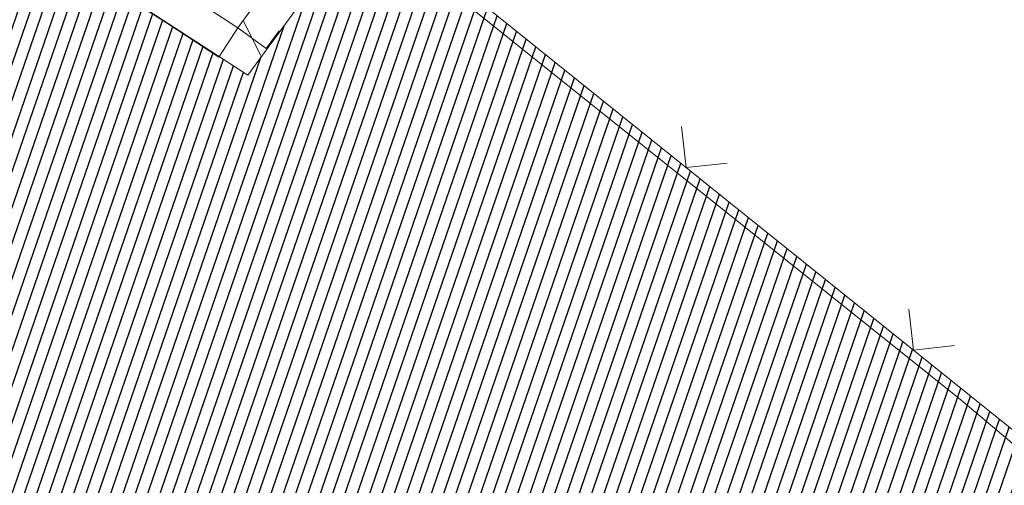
# Model space of a CAD drawing. Header units: metres. Extents: x 345144 to 348639, y 5629211 to 5635235.
# Tile 753 of 1056: x 346601 to 346618, y 5630708 to 5630716. Entities that reach past the tile are written whole.
import ezdxf

# ---------------------------------------------------------------- set-up
doc = ezdxf.new("R2010")
doc.units = ezdxf.units.M
doc.header["$MEASUREMENT"] = 0
for name, color, linetype in [('028 Geländeform', 7, 'Continuous'), ('081-083 Topographie', 7, 'Continuous'), ('AX Flurstück', 7, 'Continuous'), ('Definitionslinie', 7, 'Continuous')]:
    doc.layers.add(name, color=color, linetype=linetype)

msp = doc.modelspace()

# ---------------------------------------------------------------- hatches: boundary and pattern name
at = {"layer": '028 Geländeform', "true_color": 0xb27500}
h = msp.add_hatch(dxfattribs=at)
h.set_pattern_fill('_USER', color=44, scale=0.2, angle=250.9552152, style=0, pattern_type=0)
h.set_pattern_definition([(250.9552151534, (0, 0), (0.1890527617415, -0.065261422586), [])])
h.paths.add_polyline_path([(346638.123, 5630689.679), (346637.474, 5630688.818), (346637.474, 5630688.818), (346631.398, 5630680.754), (346631.398, 5630680.754), (346630.4555, 5630681.465125), (346629.512219, 5630682.175203), (346628.568938, 5630682.885281), (346627.624875, 5630683.594313), (346626.680813, 5630684.303344), (346625.735969, 5630685.011328), (346624.791125, 5630685.719313), (346623.8455, 5630686.42625), (346622.899875, 5630687.133188), (346621.953469, 5630687.839078), (346621.007063, 5630688.544969), (346620.059875, 5630689.249813), (346619.112687, 5630689.954656), (346618.164719, 5630690.658453), (346617.21675, 5630691.36225), (346616.268, 5630692.065), (346616.268, 5630692.065), (346614.76675, 5630693.1725), (346613.265703, 5630694.280313), (346611.764656, 5630695.388125), (346610.263813, 5630696.49625), (346608.762969, 5630697.604375), (346607.262328, 5630698.712813), (346605.761688, 5630699.82125), (346604.26125, 5630700.93), (346602.760813, 5630702.03875), (346601.260578, 5630703.147813), (346599.760344, 5630704.256875), (346598.260313, 5630705.36625), (346596.760281, 5630706.475625), (346595.260453, 5630707.585313), (346593.760625, 5630708.695), (346592.261, 5630709.805), (346592.261, 5630709.805), (346592.0725, 5630709.951625), (346591.883844, 5630710.098063), (346591.695188, 5630710.2445), (346591.506375, 5630710.39075), (346591.317563, 5630710.537), (346591.128594, 5630710.683063), (346590.939625, 5630710.829125), (346590.7505, 5630710.975), (346590.561375, 5630711.120875), (346590.372094, 5630711.266563), (346590.182813, 5630711.41225), (346589.993375, 5630711.55775), (346589.803938, 5630711.70325), (346589.614344, 5630711.848563), (346589.42475, 5630711.993875), (346589.235, 5630712.139), (346589.235, 5630712.139), (346596.645, 5630722.168), (346596.645, 5630722.168), (346601.852, 5630718.948), (346601.852, 5630718.948), (346602.551, 5630718.483), (346602.551, 5630718.483), (346601.686, 5630717.579), (346601.686, 5630717.579), (346605.361, 5630715.196), (346605.361, 5630715.196), (346607.237, 5630717.751), (346607.237, 5630717.751), (346607.395, 5630717.966), (346607.395, 5630717.966), (346608.06, 5630717.481), (346608.06, 5630717.481), (346608.208, 5630717.362), (346608.208, 5630717.362), (346625.5, 5630703.479), (346625.5, 5630703.479), (346626.813, 5630702.33), (346626.813, 5630702.33), (346633.63, 5630695.067), (346633.63, 5630695.067), (346636.878, 5630691.006), (346636.878, 5630691.006)], flags=0)

# ---------------------------------------------------------------- linework, layer by layer
at = {"layer": '081-083 Topographie', "color": 7, "linetype": 'Continuous', "lineweight": 5, "flags": 128}
msp.add_lwpolyline([(346633.63, 5630695.067), (346626.813, 5630702.33), (346626.813, 5630702.33), (346625.5, 5630703.479), (346625.5, 5630703.479), (346608.208, 5630717.362), (346608.208, 5630717.362), (346608.06, 5630717.481), (346608.06, 5630717.481), (346608.177, 5630717.6), (346608.177, 5630717.6), (346609.818, 5630719.27)], dxfattribs=at)
at = {"layer": 'AX Flurstück', "color": 8, "linetype": 'Continuous', "lineweight": 13, "true_color": 0x808080, "flags": 128}
for points in [[(346524.637, 5630769.45), (346547.871, 5630752.02), (346567.126, 5630743.401), (346592.137, 5630725.532), (346603.388, 5630720.992), (346607.933, 5630717.356), (346617.557, 5630709.658), (346628.233, 5630700.661), (346631.479, 5630696.423), (346636.212, 5630691.033), (346639.274, 5630691.442), (346643.905, 5630684.471), (346656.52, 5630670.192), (346675.675, 5630653.753), (346684.754, 5630647.53), (346687.144, 5630645.89), (346689.649, 5630643.966), (346707.818, 5630629.064), (346721.227, 5630619.441), (346739.348, 5630608.548), (346757.655, 5630600.749)], [(346628.992, 5630736.834), (346638.331, 5630746.388), (346639.25, 5630743.002), (346660.269, 5630718.766), (346679.337, 5630706.709), (346677.999, 5630704.25), (346674.347, 5630701.93), (346670.11, 5630701.885), (346663.689, 5630703.414), (346658.459, 5630702.752), (346647.688, 5630698.16), (346639.274, 5630691.442), (346636.212, 5630691.033), (346631.479, 5630696.423), (346628.233, 5630700.661), (346617.557, 5630709.658), (346607.933, 5630717.356), (346608.249, 5630718.536), (346610.488, 5630720.926), (346616.211, 5630725.983), (346617.997, 5630730.049), (346622.666, 5630730.881), (346623.728, 5630734.492), (346628.992, 5630736.834)]]:
    msp.add_lwpolyline(points, dxfattribs=at)
at = {"layer": 'Definitionslinie', "color": 44, "linetype": 'Continuous', "lineweight": 5, "true_color": 0xb27500, "flags": 128}
for points in [[(346605.193, 5630716.007), (346606.757, 5630718.144)], [(346605.361, 5630715.196), (346607.237, 5630717.751), (346607.237, 5630717.751), (346607.395, 5630717.966)], [(346602.62, 5630717.683), (346605.193, 5630716.007)], [(346601.686, 5630717.579), (346605.361, 5630715.196)], [(346608.06, 5630717.481), (346608.208, 5630717.362), (346608.208, 5630717.362), (346625.5, 5630703.479)], [(346603.655, 5630716.293), (346603.969, 5630716.088)], [(346603.655, 5630716.293), (346603.969, 5630716.088)], [(346603.969, 5630716.088), (346604.866, 5630715.504)], [(346603.969, 5630716.088), (346604.866, 5630715.504)], [(346605.587, 5630715.529), (346605.283, 5630716.131)], [(346605.587, 5630715.529), (346605.283, 5630716.131)], [(346604.866, 5630715.504), (346605.193, 5630716.007)], [(346604.866, 5630715.504), (346605.193, 5630716.007)], [(346605.677, 5630715.653), (346605.193, 5630716.007)], [(346605.677, 5630715.653), (346605.193, 5630716.007)], [(346605.677, 5630715.653), (346605.898, 5630715.956)], [(346605.677, 5630715.653), (346605.898, 5630715.956)]]:
    msp.add_lwpolyline(points, dxfattribs=at)
at = {"layer": 'Definitionslinie', "color": 7, "linetype": 'Continuous', "lineweight": 5, "flags": 128}
for points in [[(346608.06, 5630717.481), (346608.208, 5630717.362), (346608.208, 5630717.362), (346625.5, 5630703.479)], [(346612.804, 5630714.313), (346612.881, 5630713.61), (346613.584, 5630713.687)], [(346612.804, 5630714.313), (346612.881, 5630713.61), (346613.584, 5630713.687)], [(346616.703, 5630711.183), (346616.78, 5630710.48), (346617.483, 5630710.557)], [(346616.703, 5630711.183), (346616.78, 5630710.48), (346617.483, 5630710.557)]]:
    msp.add_lwpolyline(points, dxfattribs=at)

doc.saveas('drawing.dxf')
